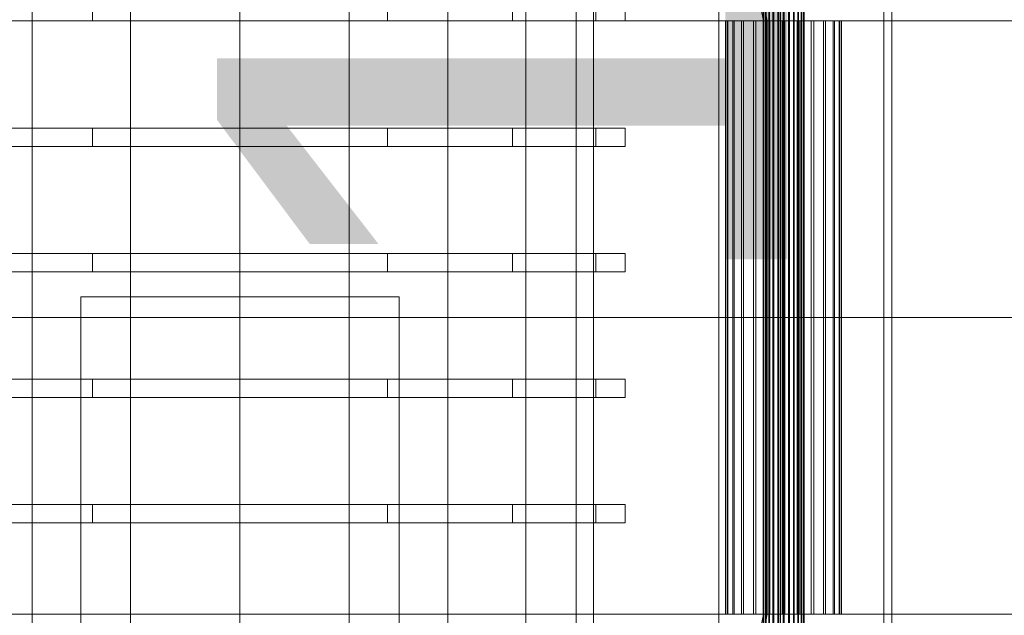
# Model space of a CAD drawing. Header units: millimetres. Extents: x -2233 to 65662, y -50530 to 6847.
# Tile 371 of 656: x 8672 to 9103, y -18130 to -17870. Entities that reach past the tile are written whole.
import ezdxf

# ---------------------------------------------------------------- set-up
doc = ezdxf.new("R2010")
doc.units = ezdxf.units.MM
for name, color, linetype, lineweight in [('COTAS_O', 1, 'Continuous', 0), ('superior_C01', 7, 'Continuous', 0), ('superior_mezcladora', 7, 'Continuous', 0)]:
    doc.layers.add(name, color=color, linetype=linetype, lineweight=lineweight)
doc.dimstyles.new('R19_100', dxfattribs={"dimtxt": 250, "dimasz": 150, "dimexe": 150, "dimexo": 80, "dimgap": 100, "dimtad": 1, "dimtih": 1, "dimtoh": 1, "dimdsep": 46, "dimcen": 0.09, "dimadec": 0, "dimazin": 0, "dimtfac": 1, "dimtdec": 4, "dimtofl": 0, "dimtmove": 0, "dimatfit": 3, "dimfxl": 1, "dimtolj": 1, "dimtzin": 0, "dimarcsym": 0})

# ---------------------------------------------------------------- blocks, each defined once
blk = doc.blocks.new('DIM_R32_33')
at = {"layer": 'COTAS_O'}
for p, q in [((9108.38, -17350), (9063.38, -17500)), ((9808.38, -17350), (9108.38, -17350)), ((9108.38, -18650), (9108.38, -17350)), ((9108.38, -17350), (9153.38, -17500)), ((9108.38, -18650), (9063.38, -18500)), ((9108.38, -18650), (9153.38, -18500)), ((9808.38, -18650), (9108.38, -18650))]:
    blk.add_line(p, q, dxfattribs=at)
blk.add_text('1300 O', height=250, rotation=90, dxfattribs=at).set_placement((9008.38, -18000))

msp = doc.modelspace()

# ---------------------------------------------------------------- linework, layer by layer
at = {"layer": 'superior_C01'}
for p, q in [((9001.979, -17575), (9001.979, -18425)), ((9005.366, -18425), (9005.366, -17575)), ((9050.713, -18425), (9050.713, -17575)), ((9054.1, -17575), (9054.1, -18425)), ((8978.533, -17771.702), (8997.848, -17870)), ((8999.532, -17870), (8980.217, -17771.702)), ((8997.704, -18148), (8997.704, -17852)), ((8997.953, -18148), (8997.953, -17852)), ((8998.067, -18148), (8998.067, -17852)), ((8998.799, -18148), (8998.799, -17852)), ((8999.019, -18148), (8999.019, -17852)), ((9000.184, -18148), (9000.184, -17852)), ((9000.494, -18148), (9000.494, -17852)), ((9002.013, -18148), (9002.013, -17852)), ((9002.392, -18148), (9002.392, -17852)), ((9004.161, -18148), (9004.161, -17852)), ((9004.584, -18148), (9004.584, -17852)), ((9006.482, -18148), (9006.482, -17852)), ((9006.92, -18148), (9006.92, -17852)), ((9008.818, -18148), (9008.818, -17852)), ((9009.241, -18148), (9009.241, -17852)), ((9011.01, -18148), (9011.01, -17852)), ((9011.389, -18148), (9011.389, -17852)), ((9012.908, -18148), (9012.908, -17852)), ((9013.218, -18148), (9013.218, -17852)), ((9014.383, -18148), (9014.383, -17852)), ((9014.602, -18148), (9014.602, -17852)), ((9015.335, -17852), (9015.335, -18148)), ((9015.448, -18148), (9015.448, -17852)), ((9015.698, -18148), (9015.698, -17852)), ((8565.928, -17870), (8997.848, -17870)), ((8999.532, -17870), (8567.612, -17870)), ((8982.014, -17870), (8981.308, -17870)), ((8981.308, -17870), (8982.334, -17870)), ((8981.308, -18130), (8981.308, -17870)), ((8984.401, -17870), (8982.014, -17870)), ((8982.014, -18130), (8982.014, -17870)), ((8982.334, -17870), (8985.02, -17870)), ((8982.334, -18130), (8982.334, -17870)), ((8988.309, -17870), (8984.401, -17870)), ((8984.401, -18130), (8984.401, -17870)), ((8985.02, -17870), (8989.183, -17870)), ((8985.02, -18130), (8985.02, -17870)), ((8993.469, -17870), (8988.309, -17870)), ((8988.309, -18130), (8988.309, -17870)), ((8989.183, -17870), (8994.54, -17870)), ((8989.183, -18130), (8989.183, -17870)), ((8999.532, -17870), (8993.469, -17870)), ((8993.469, -18130), (8993.469, -17870)), ((8994.54, -17870), (9000.726, -17870)), ((8994.54, -18130), (8994.54, -17870)), ((8997.848, -17870), (8997.848, -18000)), ((8997.848, -17870), (9429.768, -17870)), ((8999.532, -18000), (8999.532, -17870)), ((9431.451, -17870), (8999.532, -17870)), ((9006.083, -17870), (8999.532, -17870)), ((8999.532, -18130), (8999.532, -17870)), ((9000.726, -17870), (9007.319, -17870)), ((9000.726, -18130), (9000.726, -17870)), ((9012.676, -17870), (9006.083, -17870)), ((9006.083, -18130), (9006.083, -17870)), ((9007.319, -17870), (9013.87, -17870)), ((9007.319, -18130), (9007.319, -17870)), ((9018.862, -17870), (9012.676, -17870)), ((9012.676, -18130), (9012.676, -17870)), ((9013.87, -17870), (9019.933, -17870)), ((9013.87, -18130), (9013.87, -17870)), ((9024.219, -17870), (9018.862, -17870)), ((9018.862, -18130), (9018.862, -17870)), ((9019.933, -17870), (9025.093, -17870)), ((9019.933, -18130), (9019.933, -17870)), ((9028.382, -17870), (9024.219, -17870)), ((9024.219, -18130), (9024.219, -17870)), ((9025.093, -17870), (9029.001, -17870)), ((9025.093, -18130), (9025.093, -17870)), ((9031.068, -17870), (9028.382, -17870)), ((9028.382, -18130), (9028.382, -17870)), ((9029.001, -17870), (9031.388, -17870)), ((9029.001, -18130), (9029.001, -17870)), ((9032.093, -17870), (9031.068, -17870)), ((9031.068, -17870), (9031.068, -18130)), ((9031.388, -17870), (9032.093, -17870)), ((9031.388, -18130), (9031.388, -17870)), ((9032.093, -18130), (9032.093, -17870)), ((8565.928, -18000), (8997.848, -18000)), ((8999.532, -18000), (8567.612, -18000)), ((8997.848, -18000), (8997.848, -18130)), ((8997.848, -18000), (9429.768, -18000)), ((8999.532, -18130), (8999.532, -18000)), ((9431.451, -18000), (8999.532, -18000)), ((8565.928, -18130), (8997.848, -18130)), ((8999.532, -18130), (8567.612, -18130)), ((8997.848, -18130), (8978.533, -18228.298)), ((8980.217, -18228.298), (8999.532, -18130)), ((8982.334, -18130), (8981.308, -18130)), ((8981.308, -18130), (8982.014, -18130)), ((8982.014, -18130), (8984.401, -18130)), ((8985.02, -18130), (8982.334, -18130)), ((8984.401, -18130), (8988.309, -18130)), ((8989.183, -18130), (8985.02, -18130)), ((8988.309, -18130), (8993.469, -18130)), ((8994.54, -18130), (8989.183, -18130)), ((8993.469, -18130), (8999.532, -18130)), ((9000.726, -18130), (8994.54, -18130)), ((8997.848, -18130), (9429.768, -18130)), ((9431.451, -18130), (8999.532, -18130)), ((8999.532, -18130), (9006.083, -18130)), ((9007.319, -18130), (9000.726, -18130)), ((9006.083, -18130), (9012.676, -18130)), ((9013.87, -18130), (9007.319, -18130)), ((9012.676, -18130), (9018.862, -18130)), ((9019.933, -18130), (9013.87, -18130)), ((9018.862, -18130), (9024.219, -18130)), ((9025.093, -18130), (9019.933, -18130)), ((9024.219, -18130), (9028.382, -18130)), ((9029.001, -18130), (9025.093, -18130)), ((9028.382, -18130), (9031.068, -18130)), ((9031.388, -18130), (9029.001, -18130)), ((9031.068, -18130), (9032.093, -18130)), ((9032.093, -18130), (9031.388, -18130))]:
    msp.add_line(p, q, dxfattribs=at)
at = {"layer": 'superior_mezcladora'}
for p, q in [((8978.381, -17705), (8978.381, -18465)), ((8677.275, -18420), (8677.275, -17760)), ((8720.484, -18420), (8720.484, -17760)), ((8768.381, -18420), (8768.381, -17760)), ((8816.279, -18420), (8816.279, -17760)), ((8859.488, -18420), (8859.488, -17760)), ((8893.779, -18420), (8893.779, -17760)), ((8915.795, -18420), (8915.795, -17760)), ((8923.381, -17760), (8923.381, -18420)), ((8923.381, -17780), (8923.381, -18400)), ((8703.727, -17870), (8703.727, -17862)), ((8768.381, -17870), (8768.381, -17862)), ((8833.036, -17870), (8833.036, -17862)), ((8887.847, -17870), (8887.847, -17862)), ((8924.471, -17870), (8924.471, -17862)), ((8937.331, -17862), (8937.331, -17870)), ((8703.727, -17870), (8648.916, -17870)), ((8768.381, -17870), (8703.727, -17870)), ((8833.036, -17870), (8768.381, -17870)), ((8887.847, -17870), (8833.036, -17870)), ((8924.471, -17870), (8887.847, -17870)), ((8924.471, -17870), (8937.331, -17870)), ((8703.727, -17917), (8648.916, -17917)), ((8768.381, -17917), (8703.727, -17917)), ((8703.727, -17925), (8703.727, -17917)), ((8833.036, -17917), (8768.381, -17917)), ((8768.381, -17925), (8768.381, -17917)), ((8887.847, -17917), (8833.036, -17917)), ((8833.036, -17925), (8833.036, -17917)), ((8924.471, -17917), (8887.847, -17917)), ((8887.847, -17925), (8887.847, -17917)), ((8937.331, -17917), (8924.471, -17917)), ((8924.471, -17925), (8924.471, -17917)), ((8937.331, -17917), (8937.331, -17925)), ((8703.727, -17925), (8648.916, -17925)), ((8768.381, -17925), (8703.727, -17925)), ((8833.036, -17925), (8768.381, -17925)), ((8887.847, -17925), (8833.036, -17925)), ((8924.471, -17925), (8887.847, -17925)), ((8924.471, -17925), (8937.331, -17925)), ((8703.727, -17972), (8648.916, -17972)), ((8768.381, -17972), (8703.727, -17972)), ((8703.727, -17980), (8703.727, -17972)), ((8833.036, -17972), (8768.381, -17972)), ((8768.381, -17980), (8768.381, -17972)), ((8887.847, -17972), (8833.036, -17972)), ((8833.036, -17980), (8833.036, -17972)), ((8924.471, -17972), (8887.847, -17972)), ((8887.847, -17980), (8887.847, -17972)), ((8937.331, -17972), (8924.471, -17972)), ((8924.471, -17980), (8924.471, -17972)), ((8937.331, -17972), (8937.331, -17980)), ((8703.727, -17980), (8648.916, -17980)), ((8768.381, -17980), (8703.727, -17980)), ((8833.036, -17980), (8768.381, -17980)), ((8887.847, -17980), (8833.036, -17980)), ((8924.471, -17980), (8887.847, -17980)), ((8924.471, -17980), (8937.331, -17980)), ((8698.631, -18189), (8698.631, -17991)), ((8698.631, -17991), (8838.131, -17991)), ((8838.131, -17991), (8838.131, -18189)), ((8703.727, -18027), (8648.916, -18027)), ((8768.381, -18027), (8703.727, -18027)), ((8703.727, -18035), (8703.727, -18027)), ((8833.036, -18027), (8768.381, -18027)), ((8768.381, -18035), (8768.381, -18027)), ((8887.847, -18027), (8833.036, -18027)), ((8833.036, -18035), (8833.036, -18027)), ((8924.471, -18027), (8887.847, -18027)), ((8887.847, -18035), (8887.847, -18027)), ((8937.331, -18027), (8924.471, -18027)), ((8924.471, -18035), (8924.471, -18027)), ((8937.331, -18027), (8937.331, -18035)), ((8703.727, -18035), (8648.916, -18035)), ((8768.381, -18035), (8703.727, -18035)), ((8833.036, -18035), (8768.381, -18035)), ((8887.847, -18035), (8833.036, -18035)), ((8924.471, -18035), (8887.847, -18035)), ((8924.471, -18035), (8937.331, -18035)), ((8703.727, -18082), (8648.916, -18082)), ((8768.381, -18082), (8703.727, -18082)), ((8703.727, -18090), (8703.727, -18082)), ((8833.036, -18082), (8768.381, -18082)), ((8768.381, -18090), (8768.381, -18082)), ((8887.847, -18082), (8833.036, -18082)), ((8833.036, -18090), (8833.036, -18082)), ((8924.471, -18082), (8887.847, -18082)), ((8887.847, -18090), (8887.847, -18082)), ((8937.331, -18082), (8924.471, -18082)), ((8924.471, -18090), (8924.471, -18082)), ((8937.331, -18082), (8937.331, -18090)), ((8703.727, -18090), (8648.916, -18090)), ((8768.381, -18090), (8703.727, -18090)), ((8833.036, -18090), (8768.381, -18090)), ((8887.847, -18090), (8833.036, -18090)), ((8924.471, -18090), (8887.847, -18090)), ((8924.471, -18090), (8937.331, -18090))]:
    msp.add_line(p, q, dxfattribs=at)

# ---------------------------------------------------------------- dimensions: what is measured, and where the dimension line sits
at = {"layer": 'COTAS_O'}
dim = msp.add_aligned_dim(p1=(9808.381, -18650), p2=(9808.381, -17350), distance=700, text='<> O', dimstyle='R19_100', dxfattribs=at)
dim.commit()
dim.dimension.update_dxf_attribs({"geometry": 'DIM_R32_33', "text_midpoint": (9108.381, -18000)})

doc.saveas('drawing.dxf')
